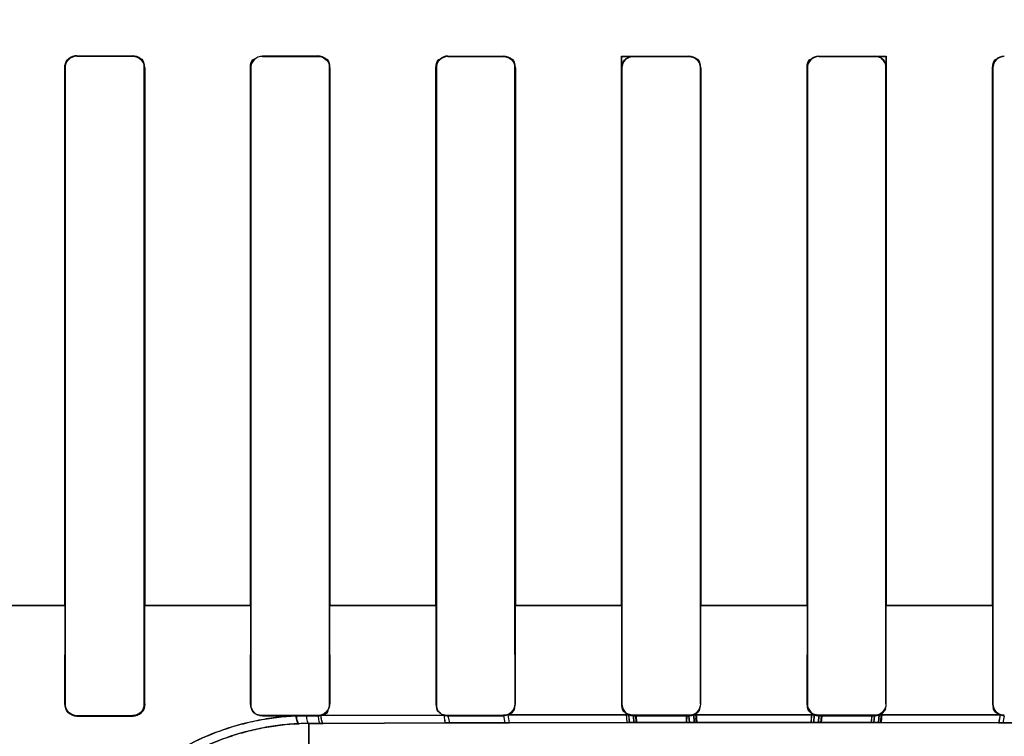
# Model space of a CAD drawing. Header units: millimetres. Extents: x 0 to 297, y 0 to 210.
# Tile 341 of 438: x 242.291 to 242.451, y 156.913 to 157.029. Entities that reach past the tile are written whole.
import ezdxf

# ---------------------------------------------------------------- set-up
doc = ezdxf.new("R2010")
doc.units = ezdxf.units.MM
doc.header["$LTSCALE"] = 16.335
doc.layers.get('0').update_dxf_attribs({"linetype": 'CONTINUOUS'})
for name, color, linetype in [('AXES_REF', 7, 'CONTINUOUS'), ('INTFCLR_1', 7, 'CONTINUOUS'), ('INTFCLR_72935', 7, 'CONTINUOUS')]:
    doc.layers.add(name, color=color, linetype=linetype)

msp = doc.modelspace()

# ---------------------------------------------------------------- linework, layer by layer
at = {"color": 7, "linetype": 'Continuous'}
for radius in [5.8174969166, 5.817, 5.7797484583]:
    msp.add_circle((241.4979109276, 154.8339782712), radius, dxfattribs=at)
msp.add_arc((241.4979109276, 154.8339782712), 5.76, 278.2771290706, 261.7228709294, dxfattribs=at)
at = {"layer": 'AXES_REF', "color": 9, "linetype": 'Continuous'}
msp.add_circle((241.4979109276, 154.8339782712), 3.5571461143, dxfattribs=at)
at = {"layer": 'AXES_REF', "color": 7, "linetype": 'Continuous'}
msp.add_arc((241.4979109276, 154.8339782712), 5.892, 113.0826660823, 66.91733391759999, dxfattribs=at)
at = {"layer": 'AXES_REF', "color": 9, "linetype": 'Continuous'}
msp.add_arc((241.4979109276, 154.8339782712), 5.3067073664, 94.4118118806, 85.5881881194, dxfattribs=at)
at = {"layer": 'INTFCLR_1', "color": 9, "linetype": 'Continuous'}
for p, q in [((242.3005786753, 157.0228796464), (242.3005786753, 157.0229464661)), ((242.3095786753, 157.0229352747), (242.3095786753, 157.0228691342)), ((242.3305786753, 157.0228484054), (242.3305786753, 157.0229132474)), ((242.3395786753, 157.022905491), (242.3395786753, 157.0228410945)), ((242.3605786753, 157.0228275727), (242.3605786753, 157.0228911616)), ((242.3695786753, 157.022886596), (242.3695786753, 157.0228232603)), ((242.3905786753, 157.0228165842), (242.3905786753, 157.0228795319)), ((242.3995786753, 157.0228780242), (242.3995786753, 157.0228151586)), ((242.4205786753, 157.0228151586), (242.4205786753, 157.0228780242)), ((242.4295786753, 157.0228795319), (242.4295786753, 157.0228165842)), ((242.2985993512, 157.0209697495), (242.2986664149, 157.0209697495)), ((242.3114759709, 157.0209697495), (242.3115419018, 157.0209697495)), ((242.3286333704, 157.0209697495), (242.3286983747, 157.0209697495)), ((242.3414486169, 157.0209697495), (242.3415128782, 157.0209697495)), ((242.3586561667, 157.0209697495), (242.3587198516, 157.0209697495)), ((242.3714314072, 157.0209697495), (242.3714946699, 157.0209697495)), ((242.3886684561, 157.0209697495), (242.3887314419, 157.0209697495)), ((242.4014238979, 157.0209697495), (242.4014867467, 157.0209697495)), ((242.4186706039, 157.0209697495), (242.4187334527, 157.0209697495)), ((242.4314259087, 157.0209697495), (242.4314888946, 157.0209697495)), ((242.4486626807, 157.0209697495), (242.4487259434, 157.0209697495)), ((242.2815132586, 156.9339684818), (242.2986665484, 156.9339684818)), ((242.3114758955, 156.9339684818), (242.3286985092, 156.9339684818)), ((242.3414490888, 156.9339684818), (242.3587187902, 156.9339684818)), ((242.3714286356, 156.9339684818), (242.3887343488, 156.9339684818)), ((242.4014184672, 156.9339684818), (242.418746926, 156.9339684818)), ((242.4314226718, 156.9339684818), (242.4487280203, 156.9339684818)), ((242.2986603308, 156.918065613), (242.2985913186, 156.918065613)), ((242.3115497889, 156.918065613), (242.3114819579, 156.918065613)), ((242.3286924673, 156.918065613), (242.3286256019, 156.918065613)), ((242.3415205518, 156.918065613), (242.3414544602, 156.918065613)), ((242.358714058, 156.918065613), (242.3586485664, 156.918065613)), ((242.3715022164, 156.918065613), (242.3714371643, 156.918065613)), ((242.3887257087, 156.918065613), (242.3886609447, 156.918065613)), ((242.4014942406, 156.918065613), (242.4014296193, 156.918065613)), ((242.4187277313, 156.918065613), (242.41866311, 156.918065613)), ((242.4314964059, 156.918065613), (242.4314316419, 156.918065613)), ((242.4487201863, 156.918065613), (242.4486551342, 156.918065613)), ((242.3005786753, 156.9160787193), (242.3005786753, 156.9161480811)), ((242.3095786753, 156.9161586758), (242.3095786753, 156.916090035)), ((242.3305786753, 156.9161122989), (242.3305786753, 156.9161795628)), ((242.3395786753, 156.916186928), (242.3395786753, 156.9161201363)), ((242.3599446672, 156.9162414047), (242.3400169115, 156.9161705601)), ((242.360578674, 156.9161346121), (242.3608470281, 156.9149753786)), ((242.3605786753, 156.9161346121), (242.3605786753, 156.9162005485)), ((242.3695786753, 156.9162048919), (242.3695786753, 156.9161392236)), ((242.3695786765, 156.9161392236), (242.369797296, 156.9149984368)), ((242.3898195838, 156.9163028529), (242.3702715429, 156.9162686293)), ((242.3702715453, 156.9162686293), (242.3704922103, 156.914999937)), ((242.3905786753, 156.9161463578), (242.3905786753, 156.9162116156)), ((242.3995786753, 156.9162130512), (242.3995786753, 156.9161478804)), ((242.4197985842, 156.9163144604), (242.4003586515, 156.9163144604)), ((242.4205786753, 156.9161478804), (242.4205786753, 156.9162130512)), ((242.4295786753, 156.9162116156), (242.4295786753, 156.9161463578)), ((242.4498858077, 156.9162686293), (242.4303377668, 156.9163028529)), ((242.4498858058, 156.91626863), (242.4496651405, 156.914999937)), ((242.4505786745, 156.9161392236), (242.4503600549, 156.9149984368)), ((242.3380786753, 156.9148951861), (242.3399656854, 156.9149030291)), ((242.3380786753, 156.9148951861), (242.3380786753, 156.9086003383)), ((242.3399656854, 156.9149030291), (242.3404051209, 156.9149048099)), ((242.3404051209, 156.9149048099), (242.3602225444, 156.9149735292)), ((242.3602225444, 156.9149735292), (242.3608470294, 156.9149753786)), ((242.3608470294, 156.9149753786), (242.369797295, 156.9149984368)), ((242.369797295, 156.9149984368), (242.370492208, 156.914999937)), ((242.370492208, 156.914999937), (242.389931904, 156.915033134)), ((242.3906832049, 156.9150341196), (242.3996348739, 156.9150417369)), ((242.4004082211, 156.9150420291), (242.4197491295, 156.9150420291)), ((242.4205224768, 156.9150417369), (242.4294741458, 156.9150341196)), ((242.4302254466, 156.915033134), (242.4496651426, 156.914999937)), ((242.4496651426, 156.914999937), (242.4503600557, 156.9149984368)), ((242.4503600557, 156.9149984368), (242.4593103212, 156.9149753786))]:
    msp.add_line(p, q, dxfattribs=at)
at = {"layer": 'INTFCLR_1', "color": 6, "linetype": 'Continuous'}
for p, q in [((242.3305786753, 157.0229132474), (242.3395786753, 157.022905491)), ((242.2985993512, 157.0209697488), (242.2985993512, 156.9339697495)), ((242.298666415, 157.0209697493), (242.298666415, 156.9339697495)), ((242.3114759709, 156.9339697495), (242.3114759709, 157.0209697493)), ((242.3115419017, 156.9339697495), (242.3115419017, 157.0209697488)), ((242.3286333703, 157.0209697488), (242.3286333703, 156.9339697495)), ((242.3286983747, 157.0209697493), (242.3286983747, 156.9339697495)), ((242.3414486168, 156.9339697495), (242.3414486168, 157.0209697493)), ((242.3415128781, 156.9339697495), (242.3415128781, 157.0209697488)), ((242.3586561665, 157.0209697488), (242.3586561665, 156.9339697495)), ((242.3587198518, 157.0209697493), (242.3587198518, 156.9339697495)), ((242.371431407, 156.9339697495), (242.371431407, 157.0209697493)), ((242.3714946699, 156.9339697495), (242.3714946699, 157.0209697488)), ((242.3886684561, 157.0209697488), (242.3886684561, 156.9339697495)), ((242.388731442, 157.0209697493), (242.388731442, 156.9339697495)), ((242.4014238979, 156.9339697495), (242.4014238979, 157.0209697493)), ((242.4014867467, 156.9339697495), (242.4014867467, 157.0209697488)), ((242.418670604, 157.0209697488), (242.418670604, 156.9339697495)), ((242.4187334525, 157.0209697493), (242.4187334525, 156.9339697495)), ((242.4314259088, 156.9339697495), (242.4314259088, 157.0209697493)), ((242.4314888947, 156.9339697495), (242.4314888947, 157.0209697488)), ((242.4486626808, 157.0209697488), (242.4486626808, 156.9339697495)), ((242.4487259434, 157.0209697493), (242.4487259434, 156.9339697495)), ((242.2985993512, 156.9339697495), (242.2985913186, 156.918065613)), ((242.2986664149, 156.9339697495), (242.2986603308, 156.918065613)), ((242.3114819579, 156.918065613), (242.3114759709, 156.9339697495)), ((242.3115497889, 156.918065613), (242.3115419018, 156.9339697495)), ((242.3286333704, 156.9339697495), (242.3286256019, 156.918065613)), ((242.3286983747, 156.9339697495), (242.3286924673, 156.918065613)), ((242.3414544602, 156.918065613), (242.3414486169, 156.9339697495)), ((242.3415205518, 156.918065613), (242.3415128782, 156.9339697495)), ((242.3586561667, 156.9339697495), (242.3586485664, 156.918065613)), ((242.3587198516, 156.9339697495), (242.358714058, 156.918065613)), ((242.3714371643, 156.918065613), (242.3714314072, 156.9339697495)), ((242.3715022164, 156.918065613), (242.3714946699, 156.9339697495)), ((242.3886684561, 156.9339697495), (242.3886609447, 156.918065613)), ((242.3887314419, 156.9339697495), (242.3887257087, 156.918065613)), ((242.4014296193, 156.918065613), (242.4014238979, 156.9339697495)), ((242.4014942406, 156.918065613), (242.4014867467, 156.9339697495)), ((242.4186706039, 156.9339697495), (242.41866311, 156.918065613)), ((242.4187334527, 156.9339697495), (242.4187277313, 156.918065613)), ((242.4314316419, 156.918065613), (242.4314259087, 156.9339697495)), ((242.4314964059, 156.918065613), (242.4314888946, 156.9339697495)), ((242.4486626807, 156.9339697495), (242.4486551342, 156.918065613)), ((242.4487259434, 156.9339697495), (242.4487201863, 156.918065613)), ((242.3005786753, 156.9161480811), (242.3095786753, 156.9161586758)), ((242.3005786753, 156.9160787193), (242.3095786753, 156.916090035)), ((242.3305786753, 156.9161795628), (242.3395786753, 156.916186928)), ((242.3305786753, 156.9161122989), (242.3359468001, 156.9161170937)), ((242.3359468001, 156.9161170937), (242.3376807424, 156.9161185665)), ((242.3395786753, 156.9161201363), (242.3376807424, 156.9161185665)), ((242.3605786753, 156.9162005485), (242.3695786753, 156.9162048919)), ((242.3695786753, 156.9161392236), (242.3605786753, 156.9161346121)), ((242.3702715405, 156.9162686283), (242.3695786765, 156.9161392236)), ((242.3905786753, 156.9162116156), (242.3995786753, 156.9162130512)), ((242.3995786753, 156.9161478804), (242.3905786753, 156.9161463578)), ((242.4205786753, 156.9162130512), (242.4295786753, 156.9162116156)), ((242.4295786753, 156.9161463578), (242.4205786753, 156.9161478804)), ((242.450578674, 156.9161392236), (242.4498858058, 156.91626863))]:
    msp.add_line(p, q, dxfattribs=at)
at = {"layer": 'INTFCLR_1', "color": 7, "linetype": 'Continuous'}
for p, q in [((242.3894658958, 156.9164160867), (242.3910359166, 156.9160915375)), ((242.3895562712, 156.9150326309), (242.3894658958, 156.9164160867)), ((242.3898195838, 156.9163028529), (242.3899319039, 156.915033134)), ((242.3906832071, 156.9150341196), (242.3905786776, 156.9161463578)), ((242.3910359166, 156.9160915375), (242.3911089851, 156.9150346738)), ((242.3991620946, 156.9161019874), (242.4007611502, 156.9164410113)), ((242.3992481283, 156.91504158), (242.3991620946, 156.9161019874)), ((242.3995786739, 156.9161478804), (242.3996348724, 156.9150417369)), ((242.4004082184, 156.9150420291), (242.4003543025, 156.9163120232)), ((242.4007611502, 156.9164410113), (242.4008411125, 156.9150421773)), ((242.419362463, 156.9150421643), (242.4194439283, 156.916430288)), ((242.4194439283, 156.916430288), (242.4210444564, 156.9160906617)), ((242.4198030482, 156.9163120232), (242.4197491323, 156.9150420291)), ((242.4205224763, 156.9150417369), (242.4205786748, 156.9161478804)), ((242.4210444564, 156.9160906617), (242.4209572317, 156.9150415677)), ((242.4290984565, 156.9150346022), (242.4291732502, 156.9161030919)), ((242.4291732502, 156.9161030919), (242.4307452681, 156.9164277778)), ((242.4295786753, 156.9161463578), (242.4294741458, 156.9150341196)), ((242.4302254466, 156.915033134), (242.4303377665, 156.9163028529)), ((242.4307452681, 156.9164277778), (242.4306527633, 156.9150325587)), ((242.3911089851, 156.9150346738), (242.3895562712, 156.9150326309)), ((242.389931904, 156.915033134), (242.3906832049, 156.9150341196)), ((242.4008411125, 156.9150421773), (242.3992481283, 156.91504158)), ((242.3996348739, 156.9150417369), (242.4004082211, 156.9150420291)), ((242.4209572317, 156.9150415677), (242.419362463, 156.9150421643)), ((242.4197491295, 156.9150420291), (242.4205224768, 156.9150417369)), ((242.4306527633, 156.9150325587), (242.4290984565, 156.9150346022)), ((242.4294741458, 156.9150341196), (242.4302254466, 156.915033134))]:
    msp.add_line(p, q, dxfattribs=at)
for points in [[(242.3103387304, 156.9162432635), (242.3102577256, 156.9162114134), (242.3101753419, 156.91618315), (242.3100917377, 156.916158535), (242.3100068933, 156.9161375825), (242.30992115, 156.9161203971), (242.3098352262, 156.916107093), (242.3097494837, 156.9160976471), (242.3096639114, 156.9160919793), (242.3095786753, 156.916090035)], [(242.3905786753, 156.9161463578), (242.3904919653, 156.9161483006), (242.3904054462, 156.9161541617), (242.3903192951, 156.9161639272), (242.3902336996, 156.916177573), (242.3901488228, 156.9161950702), (242.3900648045, 156.9162163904), (242.3899818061, 156.9162414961), (242.3899000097, 156.9162703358), (242.3898195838, 156.9163028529)], [(242.4003543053, 156.9163120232), (242.4002720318, 156.9162778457), (242.4001883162, 156.9162475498), (242.4001033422, 156.9162211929), (242.4000172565, 156.9161988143), (242.3999302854, 156.916180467), (242.3998427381, 156.9161661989), (242.3997548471, 156.9161560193), (242.3996667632, 156.9161499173), (242.3995786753, 156.9161478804)], [(242.4205786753, 156.9161478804), (242.4204903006, 156.9161499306), (242.4204020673, 156.9161560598), (242.4203141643, 156.9161662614), (242.4202268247, 156.9161805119), (242.420140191, 156.9161987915), (242.420054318, 156.9162211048), (242.4199693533, 156.9162474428), (242.4198855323, 156.9162777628), (242.4198030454, 156.9163120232)], [(242.4303377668, 156.9163028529), (242.4302573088, 156.9162703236), (242.4301754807, 156.9162414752), (242.430092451, 156.9162163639), (242.4300083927, 156.9161950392), (242.4299234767, 156.9161775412), (242.4298378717, 156.9161639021), (242.4297517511, 156.9161541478), (242.4296652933, 156.9161482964), (242.4295786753, 156.9161463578)]]:
    msp.add_lwpolyline(points, dxfattribs=at)
at = {"layer": 'INTFCLR_1', "color": 6, "linetype": 'Continuous'}
for centre, radius, start, end in [((242.3395763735, 156.9180697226), 0.0019495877, 270.0676971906, 283.0596650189), ((242.3605798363, 156.9180768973), 0.0019422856, 250.9119820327, 269.9657733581)]:
    msp.add_arc(centre, radius, start, end, dxfattribs=at)
at = {"layer": 'INTFCLR_1', "color": 9, "linetype": 'Continuous'}
msp.add_arc((242.3382575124, 156.8743140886), 0.0405814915, 90.252491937, 92.58111120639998, dxfattribs=at)
at = {"layer": 'INTFCLR_1', "color": 6, "linetype": 'Continuous'}
for centre, major_axis, ratio, start_param, end_param in [((242.4100786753, 157.0239697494), (0.312931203, 0), 0.0034906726, -1.9282790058, -1.8977471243), ((242.4100786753, 157.0239697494), (0.330931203, 0), 0.0034906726, -1.9080370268, -1.8793579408), ((242.4100786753, 157.0239697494), (0.330931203, 0), 0.0034906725, -1.8134003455, -1.785476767), ((242.4100786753, 157.0239697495), (0.312931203, 0), 0.003490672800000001, -1.7296452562, -1.7005817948), ((242.4100786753, 157.0239697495), (0.330931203, 0), 0.0034906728, -1.7209377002, -1.6934858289), ((242.4100786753, 157.0239697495), (0.312931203, 0), 0.003490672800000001, -1.6331507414, -1.604356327), ((242.4100786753, 157.0239697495), (0.330931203, 0), 0.0034906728, -1.629755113, -1.6025303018), ((242.4100786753, 157.0239697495), (0.312931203, 0), 0.003490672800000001, -1.5372363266, -1.5084419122), ((242.4100786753, 157.0239697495), (0.330931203, 0), 0.0034906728, -1.5390623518, -1.5118375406)]:
    msp.add_ellipse(centre, major_axis=major_axis, ratio=ratio, start_param=start_param, end_param=end_param, dxfattribs=at)
for points, knots in [([(242.3005786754, 157.0229464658), (242.3001154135, 157.0229470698), (242.2990709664, 157.0225734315), (242.2985993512, 157.0215153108), (242.2985993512, 157.0209697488)], [0, 0, 0, 0, 0.4592101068, 1, 1, 1, 1]), ([(242.3005786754, 157.0228796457), (242.3000801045, 157.0228802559), (242.2990617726, 157.0224603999), (242.298666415, 157.0214463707), (242.298666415, 157.0209697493)], [0, 0, 0, 0, 0.5112540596, 1, 1, 1, 1]), ([(242.3115419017, 157.0209697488), (242.3115419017, 157.0215151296), (242.3110699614, 157.0225660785), (242.31003479, 157.0229347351), (242.3095786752, 157.022935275)], [0, 0, 0, 0, 0.5445661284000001, 1, 1, 1, 1]), ([(242.3305786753, 157.0228484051), (242.3300931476, 157.0228488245), (242.3290926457, 157.0224413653), (242.3286983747, 157.0214432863), (242.3286983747, 157.0209697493)], [0, 0, 0, 0, 0.5062513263, 1, 1, 1, 1]), ([(242.3415128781, 157.0209697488), (242.3415128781, 157.0214599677), (242.3411007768, 157.0224984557), (242.3400579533, 157.022908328), (242.3395524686, 157.0229087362)], [0, 0, 0, 0, 0.4923340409, 1, 1, 1, 1]), ([(242.3605786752, 157.0228275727), (242.3601017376, 157.0228278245), (242.3591132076, 157.0224284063), (242.3587198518, 157.0214410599), (242.3587198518, 157.0209697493)], [0, 0, 0, 0, 0.502967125, 1, 1, 1, 1]), ([(242.3714946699, 157.0209697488), (242.3714946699, 157.0214581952), (242.3710864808, 157.0224766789), (242.3700680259, 157.0228863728), (242.3695786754, 157.0228865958)], [0, 0, 0, 0, 0.4995376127, 1, 1, 1, 1]), ([(242.3886684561, 157.0209697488), (242.3886684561, 157.021417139), (242.3890303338, 157.0224250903), (242.3900520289, 157.0228796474), (242.3905786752, 157.0228795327)], [0, 0, 0, 0, 0.4593156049, 1, 1, 1, 1]), ([(242.3905786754, 157.0228165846), (242.3901062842, 157.0228166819), (242.389124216, 157.0224214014), (242.388731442, 157.021439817), (242.388731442, 157.0209697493)], [0, 0, 0, 0, 0.5012326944, 1, 1, 1, 1]), ([(242.4014867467, 157.0209697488), (242.4014867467, 157.0214573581), (242.4010787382, 157.022471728), (242.4000646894, 157.0228779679), (242.3995786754, 157.0228780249)], [0, 0, 0, 0, 0.5008192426, 1, 1, 1, 1]), ([(242.4205786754, 157.0228151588), (242.4201069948, 157.0228151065), (242.4191260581, 157.0224202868), (242.4187334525, 157.0214396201), (242.4187334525, 157.0209697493)], [0, 0, 0, 0, 0.5009611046, 1, 1, 1, 1]), ([(242.4314888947, 157.0209697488), (242.4314888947, 157.0214575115), (242.4310807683, 157.0224728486), (242.4300655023, 157.0228796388), (242.4295786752, 157.0228795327)], [0, 0, 0, 0, 0.5004799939, 1, 1, 1, 1]), ([(242.4505786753, 157.0228232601), (242.4501039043, 157.0228230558), (242.4491188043, 157.0224250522), (242.4487259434, 157.0214404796), (242.4487259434, 157.0209697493)], [0, 0, 0, 0, 0.5021368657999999, 1, 1, 1, 1]), ([(242.2985913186, 156.918065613), (242.2985908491, 156.9176094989), (242.2989563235, 156.9165619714), (242.3000214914, 156.9160779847), (242.3005786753, 156.9160787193)], [0, 0, 0, 0, 0.4501281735, 1, 1, 1, 1]), ([(242.3095786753, 156.9161586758), (242.3100677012, 156.9161592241), (242.3110803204, 156.9165702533), (242.3114823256, 156.9175826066), (242.3114819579, 156.918065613)], [0, 0, 0, 0, 0.50309643, 1, 1, 1, 1]), ([(242.3286256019, 156.918065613), (242.3286251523, 156.9176138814), (242.3289881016, 156.9165836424), (242.3300343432, 156.9161117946), (242.3305786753, 156.9161122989)], [0, 0, 0, 0, 0.4535167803, 1, 1, 1, 1]), ([(242.3395786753, 156.916186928), (242.3400568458, 156.9161872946), (242.3410542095, 156.9165877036), (242.3414548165, 156.9175859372), (242.3414544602, 156.918065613)], [0, 0, 0, 0, 0.4992142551, 1, 1, 1, 1]), ([(242.3695786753, 156.9162048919), (242.3700494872, 156.916205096), (242.371037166, 156.9165981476), (242.3714375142, 156.917587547), (242.3714371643, 156.918065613)], [0, 0, 0, 0, 0.4961774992, 1, 1, 1, 1]), ([(242.3887257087, 156.918065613), (242.3887253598, 156.9175868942), (242.3891271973, 156.9166002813), (242.3901115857, 156.9162115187), (242.3905786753, 156.9162116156)], [0, 0, 0, 0, 0.506147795, 1, 1, 1, 1]), ([(242.4187277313, 156.918065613), (242.4187273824, 156.9175858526), (242.4191305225, 156.9165999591), (242.4201135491, 156.9162131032), (242.4205786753, 156.9162130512)], [0, 0, 0, 0, 0.50774397, 1, 1, 1, 1]), ([(242.4487201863, 156.918065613), (242.4487198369, 156.9175882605), (242.449119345, 156.9165989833), (242.4501071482, 156.9162050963), (242.4505786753, 156.9162048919)], [0, 0, 0, 0, 0.5030696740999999, 1, 1, 1, 1])]:
    msp.add_open_spline(points, degree=3, knots=knots, dxfattribs=at)
for points in [[(242.3114759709, 157.0209697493), (242.3114759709, 157.0215041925), (242.3113336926, 157.0224226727), (242.3107992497, 157.0224232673)], [(242.3286333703, 157.0209697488), (242.3286333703, 157.0215203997), (242.3287848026, 157.0224655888), (242.3293354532, 157.0224650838)], [(242.3414486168, 157.0209697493), (242.3414486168, 157.0215002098), (242.341302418, 157.0224097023), (242.3407719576, 157.022410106)], [(242.3586561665, 157.0209697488), (242.3586561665, 157.0215185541), (242.3588127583, 157.022457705), (242.3593615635, 157.0224573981)], [(242.371431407, 157.0209697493), (242.371431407, 157.0214999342), (242.3712791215, 157.0224062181), (242.3707489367, 157.0224064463)], [(242.4014238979, 157.0209697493), (242.4014238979, 157.0214960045), (242.4012748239, 157.0223967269), (242.4007485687, 157.0223967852)], [(242.418670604, 157.0209697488), (242.418670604, 157.0215138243), (242.4188245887, 157.0224451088), (242.4193686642, 157.0224451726)], [(242.4314259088, 157.0209697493), (242.4314259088, 157.0215013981), (242.4312688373, 157.0224084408), (242.4307371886, 157.0224083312)], [(242.4486626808, 157.0209697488), (242.4486626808, 157.0215178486), (242.4488198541, 157.0224548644), (242.4493679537, 157.0224551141)], [(242.2986603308, 156.918065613), (242.298659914, 156.9175268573), (242.2988021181, 156.9165989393), (242.2993408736, 156.916599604)], [(242.3286924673, 156.918065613), (242.3286920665, 156.9175319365), (242.3288377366, 156.9166152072), (242.329371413, 156.9166156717)], [(242.3400169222, 156.9161705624), (242.3404896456, 156.916280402), (242.3412088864, 156.9165219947), (242.3412084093, 156.9170073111)], [(242.3586485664, 156.918065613), (242.3586481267, 156.9176139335), (242.3586965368, 156.9169446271), (242.3591232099, 156.9167964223)], [(242.358714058, 156.918065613), (242.358713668, 156.9175360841), (242.3588604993, 156.9166277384), (242.3593900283, 156.9166280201)], [(242.3702715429, 156.9162686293), (242.3707696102, 156.9164611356), (242.3713903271, 156.9168816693), (242.371389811, 156.9174156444)], [(242.3898195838, 156.9163028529), (242.3893459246, 156.9165069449), (242.388765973, 156.9169206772), (242.3887664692, 156.9174364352)], [(242.4003543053, 156.9163120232), (242.4007905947, 156.9165052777), (242.4013522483, 156.9168616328), (242.4013517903, 156.9173388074)], [(242.4198030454, 156.9163120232), (242.4193297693, 156.9165216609), (242.4187594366, 156.9169447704), (242.4187599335, 156.9174623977)], [(242.4303377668, 156.9163028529), (242.4307789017, 156.9164929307), (242.431350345, 156.9168482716), (242.4313498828, 156.9173286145)], [(242.4498858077, 156.9162686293), (242.4493934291, 156.9164589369), (242.4487738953, 156.9168688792), (242.4487744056, 156.9173967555)], [(242.3995786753, 156.9162130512), (242.4000962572, 156.916213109), (242.400988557, 156.9163468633), (242.4009881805, 156.9168644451)], [(242.4295786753, 156.9162116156), (242.4301024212, 156.9162115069), (242.4310021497, 156.9163538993), (242.431001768, 156.9168776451)]]:
    msp.add_open_spline(points, degree=3, dxfattribs=at)
at = {"layer": 'INTFCLR_1', "color": 7, "linetype": 'Continuous'}
msp.add_open_spline([(242.3095786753, 156.916090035), (242.3100824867, 156.9160903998), (242.3111298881, 156.916513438), (242.3115523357, 156.9175625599), (242.3115497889, 156.918065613)], degree=3, knots=[0, 0, 0, 0, 0.5003734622, 1, 1, 1, 1], dxfattribs=at)
msp.add_open_spline([(242.3115497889, 156.918065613), (242.3115502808, 156.9175843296), (242.3114669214, 156.9169072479), (242.311023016, 156.9167212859)], degree=3, dxfattribs=at)
at = {"layer": 'INTFCLR_1', "color": 9, "linetype": 'Continuous'}
for points, knots in [([(242.3359468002, 156.9161170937), (242.334882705, 156.9160679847), (242.333291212, 156.9159334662), (242.3311897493, 156.9156330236), (242.3281249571, 156.9150748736), (242.3236860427, 156.9138297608), (242.3195040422, 156.9119632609), (242.3168851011, 156.9104980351), (242.3152040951, 156.909478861), (242.3124442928, 156.9075995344), (242.3088932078, 156.904611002), (242.3058350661, 156.9012671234), (242.3037399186, 156.8984873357), (242.3019447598, 156.8957813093), (242.3001195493, 156.8924411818), (242.2987290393, 156.889089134), (242.2978965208, 156.8865429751), (242.2972718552, 156.8842850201), (242.296745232, 156.8817471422), (242.2964275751, 156.8792347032), (242.2963180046, 156.877301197), (242.2963121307, 156.8759505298), (242.2963896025, 156.8748845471), (242.2964733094, 156.8743408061), (242.2965981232, 156.8739697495), (242.2966825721, 156.8739697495)], [0, 0, 0, 0, 0.0498448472, 0.0746398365, 0.0993137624, 0.195592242, 0.2894975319, 0.3127952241, 0.3359994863, 0.3814639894, 0.4689172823, 0.5524908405, 0.5928938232, 0.6317094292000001, 0.7043635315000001, 0.7706051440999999, 0.8012018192, 0.8296670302, 0.8802041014, 0.9222817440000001, 0.9481985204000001, 0.9704377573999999, 0.9863345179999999, 0.9960484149, 1, 1, 1, 1]), ([(242.3359467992, 156.9161170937), (242.3359840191, 156.9158088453), (242.3360525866, 156.915421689), (242.3362793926, 156.9148584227), (242.3364299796, 156.914854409)], [0, 0, 0, 0, 0.6733216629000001, 1, 1, 1, 1]), ([(242.3376807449, 156.9161185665), (242.3377053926, 156.9158227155), (242.3377580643, 156.9154569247), (242.3379379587, 156.914905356), (242.3380786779, 156.9148951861)], [0, 0, 0, 0, 0.6778576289, 1, 1, 1, 1]), ([(242.339578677, 156.9161201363), (242.339602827, 156.9158258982), (242.3396556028, 156.9154650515), (242.3398268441, 156.9149133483), (242.3399656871, 156.9149030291)], [0, 0, 0, 0, 0.6795377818, 1, 1, 1, 1]), ([(242.340016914, 156.9161705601), (242.3400396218, 156.9158652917), (242.3400931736, 156.9154936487), (242.3402615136, 156.9149155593), (242.3404051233, 156.9149048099)], [0, 0, 0, 0, 0.6800622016, 1, 1, 1, 1]), ([(242.3599446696, 156.9162414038), (242.3599608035, 156.9159372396), (242.3600257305, 156.9155985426), (242.3600902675, 156.9149875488), (242.3602225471, 156.9149735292)], [0, 0, 0, 0, 0.6960312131, 1, 1, 1, 1]), ([(242.3364299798, 156.914854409), (242.3354163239, 156.9148087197), (242.3339003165, 156.914683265), (242.3318979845, 156.9144035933), (242.3289790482, 156.9138845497), (242.3247518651, 156.9127283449), (242.3207618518, 156.9109919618), (242.3182605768, 156.9096293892), (242.3166572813, 156.908681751), (242.3140253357, 156.9069365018), (242.3106333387, 156.9041614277), (242.3077025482, 156.9010516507), (242.3056891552, 156.8984670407), (242.3039633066, 156.895953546), (242.3022000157, 156.8928513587), (242.3008447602, 156.8897348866), (242.3000215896, 156.8873687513), (242.2993994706, 156.8852717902), (242.2988588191, 156.8829147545), (242.2985099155, 156.8805825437), (242.2983514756, 156.8787833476), (242.2983101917, 156.8775387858), (242.2983107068, 156.8765298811), (242.2983839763, 156.8760680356), (242.2984114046, 156.8756930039), (242.2984806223, 156.875691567)], [0, 0, 0, 0, 0.0504212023, 0.07549739, 0.1004463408, 0.1977227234, 0.2924291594, 0.3158912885, 0.3392449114, 0.3849551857, 0.4727073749, 0.5563463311, 0.596699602, 0.6354211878, 0.7077768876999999, 0.7736222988, 0.8039851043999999, 0.8322204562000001, 0.8822932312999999, 0.9239262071, 0.9495385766, 0.9714826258, 0.9871143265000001, 0.9965597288, 1, 1, 1, 1])]:
    msp.add_open_spline(points, degree=3, knots=knots, dxfattribs=at)
at = {"layer": 'INTFCLR_72935', "color": 9, "linetype": 'Continuous'}
for p, q in [((242.3005786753, 157.0229464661), (242.3005786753, 157.0228796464)), ((242.3095786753, 157.0228691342), (242.3095786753, 157.0229352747)), ((242.3305786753, 157.0229132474), (242.3305786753, 157.0228484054)), ((242.3395786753, 157.0228410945), (242.3395786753, 157.022905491)), ((242.3605786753, 157.0228911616), (242.3605786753, 157.0228275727)), ((242.3695786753, 157.0228232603), (242.3695786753, 157.022886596)), ((242.3995786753, 157.0228151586), (242.3995786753, 157.0228780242)), ((242.4205786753, 157.0228780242), (242.4205786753, 157.0228151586)), ((242.2986664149, 157.0209697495), (242.2985993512, 157.0209697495)), ((242.3115419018, 157.0209697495), (242.3114759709, 157.0209697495)), ((242.3286983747, 157.0209697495), (242.3286333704, 157.0209697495)), ((242.3415128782, 157.0209697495), (242.3414486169, 157.0209697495)), ((242.3587198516, 157.0209697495), (242.3586561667, 157.0209697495)), ((242.3714946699, 157.0209697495), (242.3714314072, 157.0209697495)), ((242.4014867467, 157.0209697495), (242.4014238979, 157.0209697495)), ((242.4187334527, 157.0209697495), (242.4186706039, 157.0209697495)), ((242.4487259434, 157.0209697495), (242.4486626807, 157.0209697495)), ((242.2986664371, 156.9339684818), (242.281513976, 156.9339684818)), ((242.3286986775, 156.9339684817), (242.3114759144, 156.9339684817)), ((242.3587176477, 156.9339684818), (242.3414490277, 156.9339684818)), ((242.3887346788, 156.9339684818), (242.3714293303, 156.9339684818)), ((242.4187388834, 156.9339684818), (242.4014104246, 156.9339684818)), ((242.4487287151, 156.9339684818), (242.4314230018, 156.9339684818)), ((242.2985913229, 156.9180697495), (242.298660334, 156.9180697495)), ((242.3114819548, 156.9180697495), (242.3115497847, 156.9180697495)), ((242.328625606, 156.9180697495), (242.3286924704, 156.9180697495)), ((242.3414544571, 156.9180697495), (242.3415205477, 156.9180697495)), ((242.3586485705, 156.9180697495), (242.358714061, 156.9180697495)), ((242.3714371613, 156.9180697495), (242.3715022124, 156.9180697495)), ((242.3886609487, 156.9180697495), (242.3887257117, 156.9180697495)), ((242.4014296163, 156.9180697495), (242.4014942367, 156.9180697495)), ((242.418663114, 156.9180697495), (242.4187277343, 156.9180697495)), ((242.4314316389, 156.9180697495), (242.4314964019, 156.9180697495)), ((242.4486551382, 156.9180697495), (242.4487201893, 156.9180697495)), ((242.3005786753, 156.9161522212), (242.3005786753, 156.9160828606)), ((242.3095786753, 156.9160941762), (242.3095786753, 156.9161628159)), ((242.3305786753, 156.9161837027), (242.3305786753, 156.9161164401)), ((242.3395786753, 156.9161242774), (242.3395786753, 156.916191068)), ((242.3399983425, 156.9161704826), (242.3599566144, 156.9162414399)), ((242.3605786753, 156.9162046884), (242.3605786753, 156.9161387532)), ((242.3605786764, 156.9161387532), (242.3608472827, 156.9149753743)), ((242.3695786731, 156.9161433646), (242.3697975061, 156.9149984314)), ((242.3695786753, 156.9161433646), (242.3695786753, 156.9162090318)), ((242.3702606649, 156.9162686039), (242.3898292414, 156.9163028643)), ((242.370260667, 156.9162686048), (242.3704813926, 156.9149999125)), ((242.3905786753, 156.9162157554), (242.3905786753, 156.9161504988)), ((242.3995786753, 156.9161520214), (242.3995786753, 156.9162171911)), ((242.4003493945, 156.9163144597), (242.4198075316, 156.9163144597)), ((242.4205786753, 156.9162171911), (242.4205786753, 156.9161520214)), ((242.4295786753, 156.9161504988), (242.4295786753, 156.9162157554)), ((242.4303281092, 156.9163028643), (242.4498966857, 156.9162686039)), ((242.4498966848, 156.916268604), (242.4496759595, 156.9149999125)), ((242.4505786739, 156.9161433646), (242.4503598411, 156.9149984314)), ((242.339966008, 156.9149030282), (242.3380786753, 156.9148951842)), ((242.3380786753, 156.9086003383), (242.3380786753, 156.9148951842)), ((242.3403866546, 156.9149047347), (242.339966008, 156.9149030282)), ((242.3602344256, 156.9149735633), (242.3403866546, 156.9149047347)), ((242.3608472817, 156.9149753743), (242.3602344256, 156.9149735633)), ((242.3697975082, 156.9149984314), (242.3608472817, 156.9149753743)), ((242.3704813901, 156.9149999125), (242.3697975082, 156.9149984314)), ((242.389941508, 156.915033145), (242.3704813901, 156.9149999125)), ((242.3996349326, 156.9150417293), (242.3906833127, 156.9150341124)), ((242.4197585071, 156.9150420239), (242.4003988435, 156.9150420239)), ((242.4294740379, 156.9150341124), (242.420522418, 156.9150417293)), ((242.4496759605, 156.9149999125), (242.4302158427, 156.915033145)), ((242.4503598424, 156.9149984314), (242.4496759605, 156.9149999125)), ((242.4593100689, 156.9149753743), (242.4503598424, 156.9149984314))]:
    msp.add_line(p, q, dxfattribs=at)
at = {"layer": 'INTFCLR_72935', "color": 6, "linetype": 'Continuous'}
for p, q in [((242.3886684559, 156.9339697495), (242.3886684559, 157.0228799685)), ((242.3887314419, 157.0228169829), (242.3886684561, 157.0228799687)), ((242.3887314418, 156.9339697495), (242.3887314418, 157.0228169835)), ((242.4314888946, 157.0228799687), (242.4314259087, 157.0228169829)), ((242.4314259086, 157.0228169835), (242.4314259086, 156.9339697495)), ((242.4314888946, 157.0228799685), (242.4314888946, 156.9339697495)), ((242.2985993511, 156.9339697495), (242.2985993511, 157.0209697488)), ((242.2986664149, 156.9339697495), (242.2986664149, 157.0209697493)), ((242.311475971, 157.0209697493), (242.311475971, 156.9339697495)), ((242.3115419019, 157.0209697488), (242.3115419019, 156.9339697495)), ((242.3286333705, 156.9339697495), (242.3286333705, 157.0209697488)), ((242.3286983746, 156.9339697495), (242.3286983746, 157.0209697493)), ((242.341448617, 157.0209697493), (242.341448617, 156.9339697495)), ((242.3415128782, 157.0209697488), (242.3415128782, 156.9339697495)), ((242.3586561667, 156.9339697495), (242.3586561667, 157.0209697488)), ((242.3587198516, 156.9339697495), (242.3587198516, 157.0209697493)), ((242.3714314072, 157.0209697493), (242.3714314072, 156.9339697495)), ((242.3714946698, 157.0209697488), (242.3714946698, 156.9339697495)), ((242.4014238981, 157.0209697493), (242.4014238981, 156.9339697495)), ((242.4014867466, 157.0209697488), (242.4014867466, 156.9339697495)), ((242.4186706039, 156.9339697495), (242.4186706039, 157.0209697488)), ((242.4187334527, 156.9339697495), (242.4187334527, 157.0209697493)), ((242.4486626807, 156.9339697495), (242.4486626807, 157.0209697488)), ((242.4487259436, 156.9339697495), (242.4487259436, 157.0209697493)), ((242.2985993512, 156.9339697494), (242.2985913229, 156.9180697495)), ((242.298660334, 156.9180697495), (242.2986664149, 156.9339697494)), ((242.3114759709, 156.9339697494), (242.3114819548, 156.9180697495)), ((242.3115497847, 156.9180697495), (242.3115419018, 156.9339697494)), ((242.3286333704, 156.9339697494), (242.328625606, 156.9180697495)), ((242.3286924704, 156.9180697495), (242.3286983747, 156.9339697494)), ((242.3414486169, 156.9339697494), (242.3414544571, 156.9180697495)), ((242.3415205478, 156.9180697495), (242.3415128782, 156.9339697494)), ((242.3586561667, 156.9339697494), (242.3586485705, 156.9180697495)), ((242.358714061, 156.9180697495), (242.3587198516, 156.9339697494)), ((242.3714314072, 156.9339697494), (242.3714371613, 156.9180697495)), ((242.3715022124, 156.9180697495), (242.3714946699, 156.9339697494)), ((242.3886684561, 156.9339697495), (242.3886609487, 156.9180697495)), ((242.3887257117, 156.9180697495), (242.3887314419, 156.9339697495)), ((242.4014238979, 156.9339697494), (242.4014296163, 156.9180697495)), ((242.4014942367, 156.9180697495), (242.4014867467, 156.9339697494)), ((242.4186706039, 156.9339697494), (242.418663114, 156.9180697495)), ((242.4187277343, 156.9180697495), (242.4187334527, 156.9339697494)), ((242.4314259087, 156.9339697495), (242.4314316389, 156.9180697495)), ((242.4314964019, 156.9180697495), (242.4314888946, 156.9339697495)), ((242.4486626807, 156.9339697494), (242.4486551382, 156.9180697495)), ((242.4487201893, 156.9180697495), (242.4487259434, 156.9339697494)), ((242.3095786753, 156.9161628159), (242.3005786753, 156.9161522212)), ((242.3005786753, 156.9160828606), (242.3095786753, 156.9160941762)), ((242.3395786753, 156.916191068), (242.3305786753, 156.9161837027)), ((242.3305786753, 156.9161164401), (242.3360408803, 156.9161213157)), ((242.3360408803, 156.9161213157), (242.3376804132, 156.9161227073)), ((242.3376804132, 156.9161227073), (242.3395786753, 156.9161242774)), ((242.3695786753, 156.9162090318), (242.3605786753, 156.9162046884)), ((242.3605786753, 156.9161387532), (242.3695786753, 156.9161433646)), ((242.3695786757, 156.9161433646), (242.370260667, 156.9162686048)), ((242.3995786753, 156.9162171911), (242.3905786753, 156.9162157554)), ((242.3905786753, 156.9161504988), (242.3995786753, 156.9161520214)), ((242.4295786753, 156.9162157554), (242.4205786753, 156.9162171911)), ((242.4205786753, 156.9161520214), (242.4295786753, 156.9161504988)), ((242.4498966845, 156.9162686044), (242.4505786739, 156.9161433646))]:
    msp.add_line(p, q, dxfattribs=at)
at = {"layer": 'INTFCLR_72935', "color": 7, "linetype": 'Continuous'}
for p, q in [((242.3894236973, 156.9164251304), (242.3895171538, 156.9150325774)), ((242.3909782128, 156.9161084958), (242.3894236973, 156.9164251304)), ((242.389941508, 156.915033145), (242.3898292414, 156.9163028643)), ((242.3905786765, 156.9161504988), (242.390683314, 156.9150341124)), ((242.3910542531, 156.9150345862), (242.3909782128, 156.9161084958)), ((242.3996349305, 156.9150417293), (242.3995786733, 156.9161520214)), ((242.4003448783, 156.9163120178), (242.4003988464, 156.9150420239)), ((242.4194073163, 156.9164384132), (242.4193284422, 156.9150421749)), ((242.420989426, 156.9161074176), (242.4194073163, 156.9164384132)), ((242.4197585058, 156.9150420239), (242.419812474, 156.9163120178)), ((242.4205786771, 156.9161520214), (242.4205224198, 156.9150417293)), ((242.420904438, 156.9150415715), (242.420989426, 156.9161074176)), ((242.4291254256, 156.9160967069), (242.4290511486, 156.9150346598)), ((242.4306780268, 156.916413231), (242.4291254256, 156.9160967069)), ((242.4294740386, 156.9150341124), (242.429578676, 156.9161504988)), ((242.4303281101, 156.9163028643), (242.4302158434, 156.915033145)), ((242.4305867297, 156.9150326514), (242.4306780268, 156.916413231)), ((242.3895171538, 156.9150325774), (242.3910542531, 156.9150345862)), ((242.3906833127, 156.9150341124), (242.389941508, 156.915033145)), ((242.3992030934, 156.9150415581), (242.4007807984, 156.9150421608)), ((242.4003988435, 156.9150420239), (242.3996349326, 156.9150417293)), ((242.4193284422, 156.9150421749), (242.420904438, 156.9150415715)), ((242.420522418, 156.9150417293), (242.4197585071, 156.9150420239)), ((242.4290511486, 156.9150346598), (242.4305867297, 156.9150326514)), ((242.4302158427, 156.915033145), (242.4294740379, 156.9150341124))]:
    msp.add_line(p, q, dxfattribs=at)
for points in [[(242.3095786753, 156.9160941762), (242.3096643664, 156.9160961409), (242.309750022, 156.9161018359), (242.3098354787, 156.9161112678), (242.3099204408, 156.9161244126), (242.3100048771, 156.9161412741), (242.3100890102, 156.9161619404), (242.3101727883, 156.9161864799), (242.3102558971, 156.9162148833), (242.3103381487, 156.9162471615)], [(242.3898292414, 156.9163028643), (242.3899087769, 156.9162711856), (242.3899896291, 156.916243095), (242.3900716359, 156.9162186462), (242.3901546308, 156.916197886), (242.3902384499, 156.9161808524), (242.3903229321, 156.916167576), (242.3904079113, 156.9161580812), (242.3904932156, 156.9161523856), (242.3905786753, 156.9161504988)], [(242.3995786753, 156.9161520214), (242.3996659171, 156.9161540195), (242.3997530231, 156.9161599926), (242.3998398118, 156.9161699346), (242.3999260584, 156.9161838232), (242.4000116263, 156.9162016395), (242.4000964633, 156.9162233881), (242.4001804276, 156.9162490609), (242.4002632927, 156.9162786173), (242.4003448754, 156.9163120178)], [(242.4198124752, 156.9163120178), (242.4198938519, 156.9162786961), (242.4199766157, 156.9162491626), (242.4200605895, 156.9162234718), (242.4201456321, 156.9162016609), (242.4202315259, 156.9161837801), (242.4203179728, 156.9161698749), (242.4204047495, 156.916159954), (242.420491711, 156.9161540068), (242.4205786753, 156.9161520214)], [(242.4295786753, 156.9161504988), (242.4296642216, 156.9161523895), (242.429749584, 156.9161580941), (242.4298345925, 156.9161675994), (242.4299190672, 156.9161808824), (242.430002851, 156.9161979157), (242.4300858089, 156.9162186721), (242.4301677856, 156.9162431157), (242.4302486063, 156.9162711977), (242.4303281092, 156.9163028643)]]:
    msp.add_lwpolyline(points, dxfattribs=at)
at = {"layer": 'INTFCLR_72935', "color": 6, "linetype": 'Continuous'}
for centre, radius, start, end in [((242.3395764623, 156.9180733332), 0.001949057, 270.0650492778, 282.5008379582), ((242.3605797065, 156.9180805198), 0.0019417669, 251.283371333, 269.9696068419)]:
    msp.add_arc(centre, radius, start, end, dxfattribs=at)
at = {"layer": 'INTFCLR_72935', "color": 9, "linetype": 'Continuous'}
msp.add_arc((242.3382574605, 156.8743145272), 0.0405810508, 90.2524261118, 92.45440579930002, dxfattribs=at)
at = {"layer": 'INTFCLR_72935', "color": 6, "linetype": 'Continuous'}
for centre, major_axis, ratio, start_param, end_param in [((242.4100786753, 157.0239697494), (0.312931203, 0), 0.0034906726, -1.9282790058, -1.8977471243), ((242.4100786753, 157.0239697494), (0.330931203, 0), 0.0034906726, -1.9080370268, -1.8793579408), ((242.4100786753, 157.0239697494), (0.312931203, 0), 0.0034906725, -1.8276611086, -1.7980361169), ((242.4100786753, 157.0239697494), (0.330931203, 0), 0.0034906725, -1.8134003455, -1.785476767), ((242.4100786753, 157.0239697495), (0.312931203, 0), 0.003490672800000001, -1.7296452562, -1.7005817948), ((242.4100786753, 157.0239697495), (0.330931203, 0), 0.0034906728, -1.7209377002, -1.6934858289), ((242.4100786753, 157.0239697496), (0.312931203, 0), 0.0034906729, -1.6392681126, -1.604356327), ((242.4100786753, 157.0239697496), (0.330931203, 0), 0.0034906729, -1.6353477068, -1.6025303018), ((242.4100786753, 157.0239697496), (0.312931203, 0), 0.0034906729, -1.5372363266, -1.502324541), ((242.4100786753, 157.0239697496), (0.330931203, 0), 0.0034906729, -1.5390623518, -1.5062449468)]:
    msp.add_ellipse(centre, major_axis=major_axis, ratio=ratio, start_param=start_param, end_param=end_param, dxfattribs=at)
for points, knots in [([(242.2985993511, 157.0209697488), (242.2985993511, 157.0215163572), (242.2990722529, 157.0225746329), (242.3001164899, 157.0229470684), (242.3005786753, 157.0229464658)], [0, 0, 0, 0, 0.5418432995, 1, 1, 1, 1]), ([(242.3095786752, 157.0228691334), (242.3100754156, 157.0228685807), (242.3110859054, 157.0224480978), (242.311475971, 157.0214414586), (242.311475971, 157.0209697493)], [0, 0, 0, 0, 0.5129234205, 1, 1, 1, 1]), ([(242.3395786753, 157.0228410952), (242.3400638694, 157.0228407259), (242.3410591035, 157.0224317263), (242.341448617, 157.0214389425), (242.341448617, 157.0209697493)], [0, 0, 0, 0, 0.5083829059, 1, 1, 1, 1]), ([(242.3605786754, 157.0228911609), (242.3600791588, 157.0228914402), (242.3590556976, 157.0224709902), (242.3586561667, 157.0214509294), (242.3586561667, 157.0209697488)], [0, 0, 0, 0, 0.5093484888, 1, 1, 1, 1]), ([(242.3695786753, 157.0228232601), (242.3700610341, 157.0228230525), (242.3710474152, 157.0224160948), (242.3714314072, 157.02143286), (242.3714314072, 157.0209697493)], [0, 0, 0, 0, 0.510179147, 1, 1, 1, 1]), ([(242.3995786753, 157.0228151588), (242.4000554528, 157.022815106), (242.4010372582, 157.0224142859), (242.4014238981, 157.0214345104), (242.4014238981, 157.0209697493)], [0, 0, 0, 0, 0.506381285, 1, 1, 1, 1]), ([(242.4205786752, 157.0228780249), (242.4200857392, 157.0228779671), (242.4190705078, 157.0224635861), (242.4186706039, 157.021450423), (242.4186706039, 157.0209697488)], [0, 0, 0, 0, 0.5062971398, 1, 1, 1, 1]), ([(242.4505786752, 157.0228865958), (242.4500797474, 157.0228863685), (242.4490596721, 157.0224653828), (242.4486626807, 157.021448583), (242.4486626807, 157.0209697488)], [0, 0, 0, 0, 0.5102753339, 1, 1, 1, 1]), ([(242.2985913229, 156.9180697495), (242.2985908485, 156.9176088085), (242.2989616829, 156.9165603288), (242.3000261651, 156.9160821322), (242.3005786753, 156.9160828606)], [0, 0, 0, 0, 0.4548229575, 1, 1, 1, 1]), ([(242.3005786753, 156.9161522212), (242.3001270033, 156.9161516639), (242.2991136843, 156.9165169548), (242.2986599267, 156.9175430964), (242.298660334, 156.9180697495)], [0, 0, 0, 0, 0.4616789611, 1, 1, 1, 1]), ([(242.3114819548, 156.9180697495), (242.3114823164, 156.9175945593), (242.3110893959, 156.9165835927), (242.3100754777, 156.9161633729), (242.3095786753, 156.9161628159)], [0, 0, 0, 0, 0.4888824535, 1, 1, 1, 1]), ([(242.328625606, 156.9180697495), (242.3286251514, 156.9176129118), (242.3289937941, 156.9165816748), (242.3300392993, 156.9161159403), (242.3305786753, 156.9161164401)], [0, 0, 0, 0, 0.4585740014, 1, 1, 1, 1]), ([(242.3414544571, 156.9180697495), (242.3414548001, 156.9176080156), (242.3410750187, 156.9166129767), (242.340074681, 156.9161914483), (242.3395786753, 156.916191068)], [0, 0, 0, 0, 0.4821079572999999, 1, 1, 1, 1]), ([(242.3714371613, 156.9180697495), (242.3714375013, 156.9176050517), (242.3710527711, 156.9166179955), (242.3700628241, 156.9162092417), (242.3695786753, 156.9162090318)], [0, 0, 0, 0, 0.4897502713, 1, 1, 1, 1]), ([(242.4014296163, 156.9180697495), (242.4014299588, 156.9175986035), (242.4010369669, 156.9166141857), (242.4000524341, 156.916217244), (242.3995786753, 156.9162171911)], [0, 0, 0, 0, 0.4986174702, 1, 1, 1, 1]), ([(242.4314316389, 156.9180697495), (242.4314319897, 156.917588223), (242.4310268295, 156.9166011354), (242.430042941, 156.9162156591), (242.4295786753, 156.9162157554)], [0, 0, 0, 0, 0.5091250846, 1, 1, 1, 1]), ([(242.4505786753, 156.9162090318), (242.4501119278, 156.9162092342), (242.4491249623, 156.9165975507), (242.4487198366, 156.9175876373), (242.4487201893, 156.9180697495)], [0, 0, 0, 0, 0.4919035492, 1, 1, 1, 1])]:
    msp.add_open_spline(points, degree=3, knots=knots, dxfattribs=at)
for points in [[(242.2986664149, 157.0209697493), (242.2986664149, 157.0215059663), (242.2988076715, 157.0224294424), (242.2993438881, 157.0224287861)], [(242.3115419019, 157.0209697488), (242.3115419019, 157.0215216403), (242.3113964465, 157.0224707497), (242.3108445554, 157.0224714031)], [(242.3286333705, 157.0209697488), (242.3286333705, 157.0215127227), (242.3287731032, 157.0224491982), (242.3293160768, 157.0224487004)], [(242.3286983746, 157.0209697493), (242.3286983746, 157.0215026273), (242.3288456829, 157.0224169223), (242.3293785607, 157.022416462)], [(242.3415128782, 157.0209697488), (242.3415128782, 157.0215179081), (242.3413625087, 157.0224580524), (242.3408143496, 157.0224584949)], [(242.3587198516, 157.0209697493), (242.3587198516, 157.021500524), (242.3588714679, 157.022408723), (242.3594022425, 157.0224084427)], [(242.3714946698, 157.0209697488), (242.3714946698, 157.0215178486), (242.3713374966, 157.0224548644), (242.3707893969, 157.0224551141)], [(242.4014867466, 157.0209697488), (242.4014867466, 157.0215138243), (242.4013327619, 157.0224451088), (242.4007886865, 157.0224451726)], [(242.4187334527, 157.0209697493), (242.4187334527, 157.0214960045), (242.4188825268, 157.0223967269), (242.419408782, 157.0223967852)], [(242.4487259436, 157.0209697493), (242.4487259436, 157.0214999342), (242.4488782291, 157.0224062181), (242.4494084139, 157.0224064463)], [(242.3399983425, 156.9161704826), (242.3404608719, 156.9162731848), (242.3411776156, 156.9164908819), (242.34117715, 156.9169646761)], [(242.3586485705, 156.9180697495), (242.3586481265, 156.9176135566), (242.3587008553, 156.9169365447), (242.3591327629, 156.9167896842)], [(242.3702606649, 156.916268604), (242.3707565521, 156.916456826), (242.3713823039, 156.9168673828), (242.3713817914, 156.9173977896)], [(242.3886609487, 156.9180697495), (242.3886604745, 156.9175767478), (242.3887762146, 156.9168972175), (242.3892300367, 156.9167046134)], [(242.4003448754, 156.9163120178), (242.4008234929, 156.9165209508), (242.4013994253, 156.9169488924), (242.4013989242, 156.9174711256)], [(242.418663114, 156.9180697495), (242.4186626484, 156.9175846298), (242.4187699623, 156.9169169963), (242.4192145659, 156.9167229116)], [(242.4303281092, 156.9163028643), (242.4308049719, 156.9165052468), (242.4313903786, 156.9169196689), (242.4313898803, 156.9174377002)], [(242.4498966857, 156.916268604), (242.4493951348, 156.9164589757), (242.4487681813, 156.9168800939), (242.4487686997, 156.9174165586)], [(242.3305786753, 156.9161837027), (242.3300407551, 156.9161832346), (242.3291193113, 156.9163354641), (242.3291197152, 156.9168733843)], [(242.3605786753, 156.9162046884), (242.3600488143, 156.9162044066), (242.3591401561, 156.9163519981), (242.3591405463, 156.9168818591)], [(242.3905786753, 156.9162157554), (242.3900549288, 156.9162156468), (242.3891552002, 156.9163580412), (242.3891555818, 156.9168817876)], [(242.4205786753, 156.9162171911), (242.4200610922, 156.9162172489), (242.4191687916, 156.9163510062), (242.4191691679, 156.9168685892)]]:
    msp.add_open_spline(points, degree=3, dxfattribs=at)
at = {"layer": 'INTFCLR_72935', "color": 7, "linetype": 'Continuous'}
for points, knots in [([(242.3115497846, 156.9180697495), (242.3115511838, 156.9175717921), (242.3111364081, 156.9165238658), (242.310087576, 156.9160939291), (242.3095786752, 156.9160941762)], [0, 0, 0, 0, 0.4945664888, 1, 1, 1, 1]), ([(242.3992839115, 156.9161676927), (242.3992167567, 156.9160311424), (242.3992981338, 156.9157330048), (242.3990289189, 156.9153671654), (242.3991843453, 156.915195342), (242.3991761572, 156.9150423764), (242.3992030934, 156.9150415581)], [0, 0, 0, 0, 0.3923922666, 0.7358738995, 0.9305089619, 1, 1, 1, 1]), ([(242.4003448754, 156.9163120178), (242.4002227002, 156.9161509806), (242.3998812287, 156.9161736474), (242.3992976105, 156.9160052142), (242.3992839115, 156.9161676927)], [0, 0, 0, 0, 0.5535101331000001, 1, 1, 1, 1]), ([(242.4007807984, 156.9150421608), (242.4007481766, 156.9150547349), (242.4007665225, 156.9152332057), (242.4007224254, 156.915482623), (242.4006710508, 156.9158033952), (242.4008084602, 156.9162702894), (242.4003466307, 156.9161813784), (242.4003448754, 156.9163120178)], [0, 0, 0, 0, 0.0693761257, 0.2653147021, 0.566875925, 0.7407397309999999, 1, 1, 1, 1])]:
    msp.add_open_spline(points, degree=3, knots=knots, dxfattribs=at)
msp.add_open_spline([(242.3103381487, 156.9162471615), (242.3107985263, 156.9164398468), (242.3113973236, 156.9168068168), (242.3113968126, 156.9173058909)], degree=3, dxfattribs=at)
at = {"layer": 'INTFCLR_72935', "color": 9, "linetype": 'Continuous'}
for points, knots in [([(242.2966825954, 156.8739697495), (242.2966079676, 156.8739697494), (242.2964862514, 156.8742803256), (242.296348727, 156.8751160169), (242.2962746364, 156.8772349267), (242.2965328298, 156.8805686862), (242.2971510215, 156.8838541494), (242.2979051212, 156.8865738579), (242.2987425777, 156.8891234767), (242.3001382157, 156.8924824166), (242.30197381, 156.8958309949), (242.3037768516, 156.8985403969), (242.3058804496, 156.9013207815), (242.308311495, 156.903970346), (242.3110541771, 156.9064303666), (242.3140866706, 156.908801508), (242.3182806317, 156.9114273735), (242.3228728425, 156.9134598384), (242.3267678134, 156.9146942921), (242.3308207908, 156.9156544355), (242.3339456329, 156.9160296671), (242.336040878, 156.9161213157)], [0, 0, 0, 0, 0.0034871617, 0.0118341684, 0.0441569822, 0.0976156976, 0.1705123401, 0.1989945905, 0.2295676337, 0.2958415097, 0.3686538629, 0.4076007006, 0.4478350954, 0.5314885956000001, 0.5750820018, 0.6198895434, 0.7112386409, 0.8055000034, 0.8536742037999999, 0.9020010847, 1, 1, 1, 1]), ([(242.336040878, 156.9161213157), (242.3360773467, 156.9158132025), (242.3361450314, 156.9154266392), (242.3363693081, 156.9148627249), (242.3365196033, 156.9148583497)], [0, 0, 0, 0, 0.6735749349, 1, 1, 1, 1]), ([(242.3376804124, 156.9161227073), (242.3377049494, 156.9158259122), (242.3377576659, 156.9154591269), (242.3379375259, 156.9149053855), (242.3380786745, 156.9148951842)], [0, 0, 0, 0, 0.6778765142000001, 1, 1, 1, 1]), ([(242.3395786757, 156.9161242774), (242.3396027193, 156.9158290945), (242.3396555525, 156.9154672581), (242.3398267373, 156.9149133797), (242.3399660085, 156.9149030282)], [0, 0, 0, 0, 0.6795542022, 1, 1, 1, 1]), ([(242.3399983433, 156.9161704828), (242.3400210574, 156.9158652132), (242.3400746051, 156.9154935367), (242.3402430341, 156.914915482), (242.3403866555, 156.9149047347)], [0, 0, 0, 0, 0.6800460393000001, 1, 1, 1, 1]), ([(242.359956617, 156.9162414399), (242.359972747, 156.915937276), (242.3600376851, 156.9155985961), (242.3601021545, 156.9149875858), (242.3602344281, 156.9149735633)], [0, 0, 0, 0, 0.696039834, 1, 1, 1, 1]), ([(242.2984806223, 156.875691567), (242.2984203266, 156.8756928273), (242.2983854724, 156.8760105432), (242.2983222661, 156.8764100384), (242.2983089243, 156.8772647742), (242.2983425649, 156.8789414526), (242.2986397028, 156.8818478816), (242.2992788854, 156.8848697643), (242.3000308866, 156.8873977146), (242.3008572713, 156.8897666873), (242.3022187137, 156.8928895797), (242.3039914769, 156.8959996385), (242.305725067, 156.8985160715), (242.3077458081, 156.9011016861), (242.3100741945, 156.9035638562), (242.3126948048, 156.9058488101), (242.3155936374, 156.9080541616), (242.3195985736, 156.9104957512), (242.3239744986, 156.912383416), (242.3276850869, 156.9135306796), (242.3315480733, 156.9144237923), (242.3345239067, 156.914772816), (242.3365196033, 156.9148583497)], [0, 0, 0, 0, 0.0029925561, 0.0110815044, 0.0243882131, 0.0429207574, 0.0957684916, 0.1679699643, 0.1962200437, 0.2265586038, 0.2924349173, 0.3649484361, 0.4037997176, 0.4439836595, 0.5277031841, 0.5714165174, 0.6164073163, 0.7083160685, 0.8033829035, 0.8520372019, 0.9008816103, 1, 1, 1, 1])]:
    msp.add_open_spline(points, degree=3, knots=knots, dxfattribs=at)

doc.saveas('drawing.dxf')
